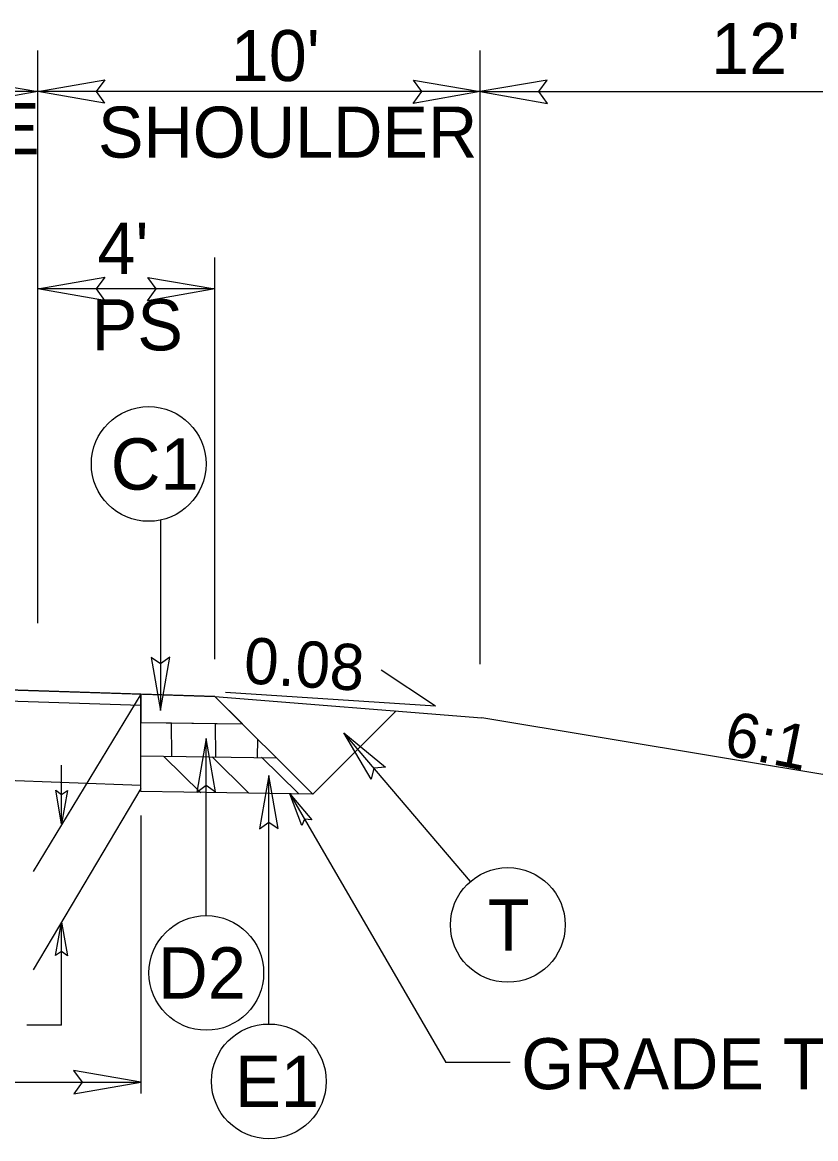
# Model space of a CAD drawing. Extents: x 2176156 to 2177167, y 76401 to 76644.
# Drawn here: x 2176835.7 to 2176853.62, y 76554.97 to 76580.2 of the extents above; entities that cross this region are included whole.
import ezdxf

# ---------------------------------------------------------------- set-up
doc = ezdxf.new("R2010")
doc.units = 0
for name, color, linetype in [('Exist Building', 7, 'Continuous'), ('Exist Roads Curbs', 7, 'Continuous'), ('Exist Roads EOP Other', 7, 'Continuous'), ('Exist Roads Soil', 7, 'Continuous'), ('Exist Structure Minor Culvert Topo', 7, 'Continuous'), ('Exist Utilities Other Pole CELL', 7, 'Continuous'), ('Model Boundary Lines Text', 7, 'Continuous'), ('Old_Level_1', 7, 'Continuous'), ('Old_Level_3', 7, 'Continuous'), ('Prop North Arrow NAD83 for Plan Sheets CELL', 7, 'Continuous'), ('Sheet Plan CELL', 7, 'Continuous')]:
    doc.layers.add(name, color=color, linetype=linetype)

msp = doc.modelspace()

# ---------------------------------------------------------------- linework, layer by layer
at = {"layer": 'Exist Building'}
for p, q in [((2176838.376, 76562.815), (2176838.376, 76565.017)), ((2176842.268, 76562.758), (2176844.147, 76564.637)), ((2176842.268, 76562.758), (2176838.376, 76562.815))]:
    msp.add_line(p, q, dxfattribs=at)
at = {"layer": 'Exist Roads Curbs'}
for p, q in [((2176821.519, 76565.542), (2176840.049, 76564.964)), ((2176822.186, 76565.272), (2176838.376, 76564.767)), ((2176822.186, 76565.272), (2176838.376, 76564.767)), ((2176838.376, 76565.017), (2176830.194, 76565.272)), ((2176840.049, 76564.964), (2176838.376, 76565.017)), ((2176838.376, 76564.767), (2176838.376, 76565.017)), ((2176840.674, 76564.343), (2176840.049, 76564.964))]:
    msp.add_line(p, q, dxfattribs=at)
for points in [[(2176838.376, 76565.017), (2176838.376, 76565.017)], [(2176838.376, 76565.017), (2176838.376, 76564.767), (2176838.376, 76564.377)], [(2176838.376, 76564.377), (2176839.069, 76564.367), (2176840.066, 76564.352), (2176840.674, 76564.343), (2176840.674, 76564.343)]]:
    msp.add_lwpolyline(points, dxfattribs=at)
at = {"layer": 'Exist Roads EOP Other'}
msp.add_line((2176840.049, 76564.964), (2176846.084, 76564.482), dxfattribs=at)
at = {"layer": 'Exist Roads Soil'}
for p, q in [((2176840.049, 76564.964), (2176842.268, 76562.758)), ((2176838.376, 76564.377), (2176840.674, 76564.343)), ((2176874.036, 76559.823), (2176846.084, 76564.482)), ((2176838.376, 76563.622), (2176841.445, 76563.576))]:
    msp.add_line(p, q, dxfattribs=at)
at = {"layer": 'Exist Utilities Other Pole CELL'}
for q in [(2176843.811, 76565.56), (2176840.29, 76565.054)]:
    msp.add_line((2176845.036, 76564.74), q, dxfattribs=at)
at = {"layer": 'Model Boundary Lines Text'}
for p, q in [((2176839.08, 76563.611), (2176839.069, 76564.367)), ((2176840.077, 76563.597), (2176840.066, 76564.352)), ((2176841.018, 76563.583), (2176841.02, 76563.999)), ((2176839.733, 76562.785), (2176838.898, 76563.604)), ((2176840.823, 76562.777), (2176839.988, 76563.596)), ((2176841.942, 76562.773), (2176841.107, 76563.592))]:
    msp.add_line(p, q, dxfattribs=at)
at = {"layer": 'Old_Level_1'}
for points in [[(2176834.539, 76578.895), (2176836.049, 76578.635), (2176834.531, 76578.367), (2176834.724, 76578.635)], [(2176837.558, 76578.375), (2176836.049, 76578.635), (2176837.567, 76578.904), (2176837.374, 76578.635)], [(2176844.539, 76578.895), (2176846.049, 76578.635), (2176844.531, 76578.367), (2176844.724, 76578.635)], [(2176847.558, 76578.895), (2176846.049, 76578.635), (2176847.567, 76578.367), (2176847.374, 76578.635)], [(2176837.558, 76573.915), (2176836.049, 76574.175), (2176837.567, 76574.443), (2176837.374, 76574.175)], [(2176838.539, 76574.435), (2176840.049, 76574.175), (2176838.531, 76573.907), (2176838.724, 76574.175)], [(2176836.72, 76562.838), (2176836.588, 76562.084), (2176836.456, 76562.843), (2176836.59, 76562.747)], [(2176842.013, 76562.047), (2176841.747, 76562.765), (2176842.244, 76562.176), (2176842.08, 76562.192)], [(2176836.455, 76559.105), (2176836.588, 76559.859), (2176836.72, 76559.1), (2176836.586, 76559.197)], [(2176836.866, 76555.983), (2176838.376, 76556.243), (2176836.858, 76556.511), (2176837.051, 76556.243)]]:
    msp.add_lwpolyline(points, close=True, dxfattribs=at)
at = {"layer": 'Old_Level_3'}
for p, q in [((2176836.049, 76566.623), (2176836.049, 76579.563)), ((2176846.049, 76565.696), (2176846.049, 76579.563)), ((2176836.049, 76578.635), (2176824.049, 76578.635)), ((2176846.049, 76578.635), (2176836.049, 76578.635)), ((2176846.049, 76578.635), (2176858.049, 76578.635)), ((2176840.049, 76565.809), (2176840.049, 76574.885)), ((2176840.049, 76574.175), (2176836.049, 76574.175)), ((2176838.376, 76565.017), (2176835.951, 76561.009)), ((2176836.588, 76562.084), (2176836.588, 76563.412)), ((2176838.376, 76562.879), (2176835.951, 76558.784)), ((2176841.747, 76562.765), (2176845.27, 76556.689)), ((2176838.376, 76562.271), (2176838.376, 76555.99)), ((2176836.588, 76557.535), (2176836.588, 76559.859)), ((2176836.588, 76557.535), (2176835.808, 76557.535)), ((2176846.725, 76556.689), (2176845.27, 76556.689)), ((2176812.066, 76556.243), (2176838.376, 76556.243))]:
    msp.add_line(p, q, dxfattribs=at)
at = {"layer": 'Prop North Arrow NAD83 for Plan Sheets CELL'}
for p, q in [((2176838.823, 76568.949), (2176838.823, 76564.646)), ((2176845.83, 76560.784), (2176842.964, 76564.142)), ((2176839.858, 76560.01), (2176839.858, 76564.01)), ((2176841.272, 76557.559), (2176841.272, 76563.177))]:
    msp.add_line(p, q, dxfattribs=at)
for points in [[(2176838.616, 76565.846), (2176838.823, 76564.646), (2176839.036, 76565.853), (2176838.823, 76565.7)], [(2176843.585, 76563.095), (2176842.964, 76564.142), (2176843.909, 76563.363), (2176843.647, 76563.341)], [(2176840.065, 76562.81), (2176839.858, 76564.01), (2176839.645, 76562.803), (2176839.858, 76562.956)], [(2176841.479, 76561.977), (2176841.272, 76563.177), (2176841.059, 76561.97), (2176841.272, 76562.123)]]:
    msp.add_lwpolyline(points, close=True, dxfattribs=at)
for centre in [(2176838.558, 76570.218), (2176846.671, 76559.798), (2176839.858, 76558.714), (2176841.272, 76556.263)]:
    msp.add_circle(centre, 1.296, dxfattribs=at)
at = {"layer": 'Sheet Plan CELL'}
msp.add_line((2176838.376, 76562.952), (2176821.519, 76563.562), dxfattribs=at)

# ---------------------------------------------------------------- texts
at = {"layer": 'Exist Roads Curbs'}
msp.add_text('6:1', height=1.0064, rotation=348.5135, dxfattribs=at).set_placement((2176851.518, 76563.658))
at = {"layer": 'Exist Structure Minor Culvert Topo'}
for s, height, p in [("10' ", 1.1533, (2176840.413, 76578.873)), ("12' ", 1.1533, (2176851.263, 76579.031)), ('TRAVEL LANE', 1.15334, (2176825.639, 76577.221)), ('SHOULDER', 1.1533, (2176837.411, 76577.143)), ("4' ", 1.1533, (2176837.401, 76574.516)), ('PS', 1.1533, (2176837.272, 76572.786)), ('GRADE TO THIS LINE', 1.15334, (2176846.97, 76556.085))]:
    msp.add_text(s, height=height, dxfattribs=at).set_placement(p)
at = {"layer": 'Exist Utilities Other Pole CELL'}
msp.add_text('0.08', height=1.0429, rotation=356.2199, dxfattribs=at).set_placement((2176840.686, 76565.265))
at = {"layer": 'Prop North Arrow NAD83 for Plan Sheets CELL'}
for s, p in [('C1', (2176837.701, 76569.638)), ('T', (2176846.214, 76559.218)), ('D2', (2176838.771, 76558.134)), ('E1', (2176840.509, 76555.683))]:
    msp.add_text(s, height=1.16, rotation=359.9997, dxfattribs=at).set_placement(p)

doc.saveas('drawing.dxf')
